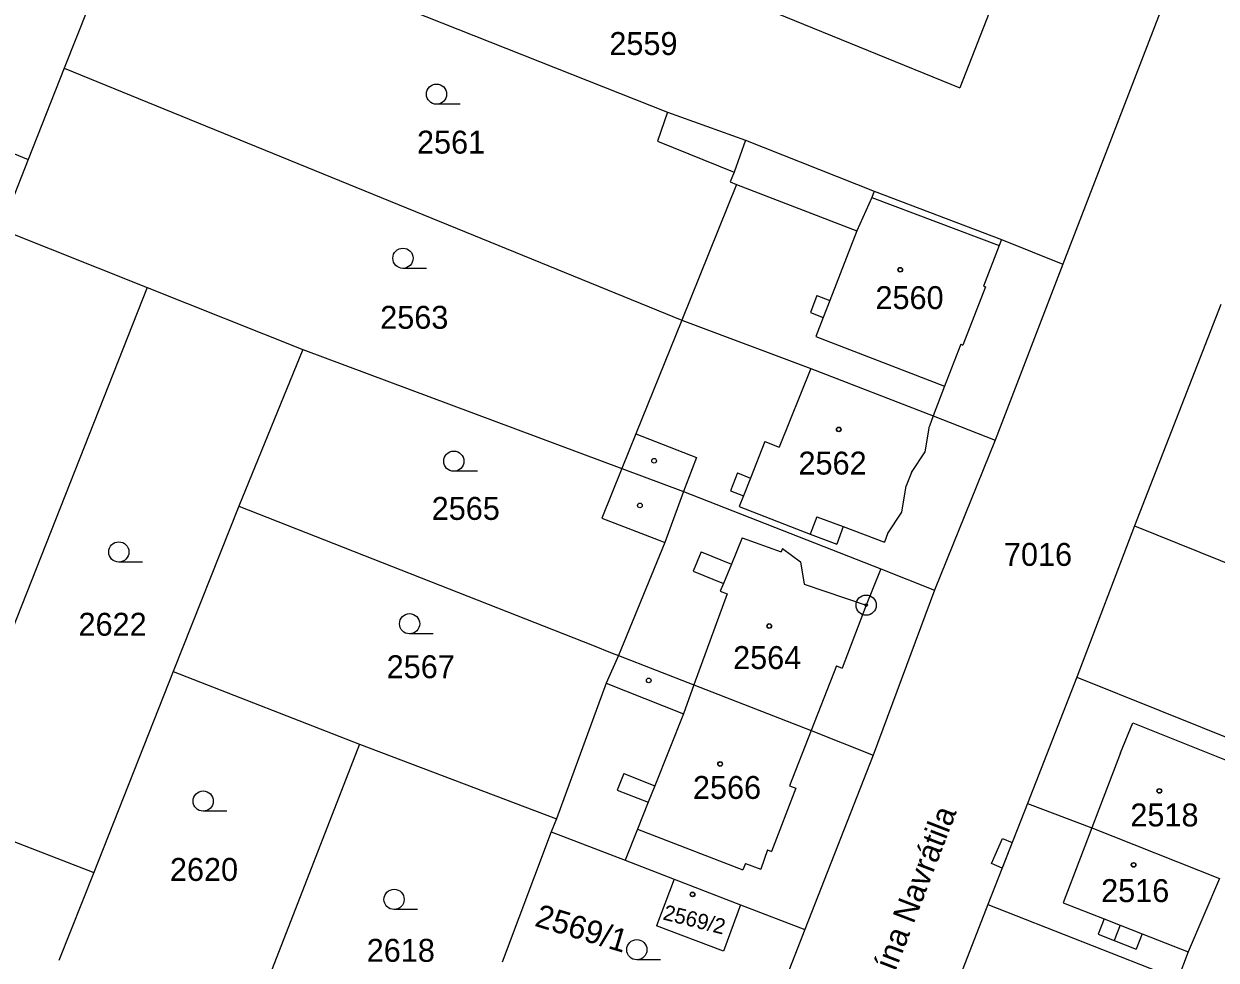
# Model space of a CAD drawing. Extents: x -593183 to -588034, y -1130415 to -1124994.
# Drawn here: x -590940.6 to -590852.1, y -1128148.8 to -1128079.4 of the extents above; entities that cross this region are included whole.
import ezdxf

# ---------------------------------------------------------------- set-up
doc = ezdxf.new("R2010")
doc.units = 0
for name, color, linetype in [('Vrstva 1', 7, 'Continuous'), ('Vrstva 15', 7, 'Continuous'), ('Vrstva 18', 7, 'Continuous'), ('Vrstva 19', 7, 'Continuous'), ('Vrstva 24', 7, 'Continuous'), ('Vrstva 25', 7, 'Continuous'), ('Vrstva 27', 7, 'Continuous'), ('Vrstva 4', 7, 'Continuous')]:
    doc.layers.add(name, color=color, linetype=linetype)

msp = doc.modelspace()

# ---------------------------------------------------------------- linework, layer by layer
at = {"layer": 'Vrstva 1'}
for p, q in [((-590932.63, -1128070.19), (-590892.84, -1128085.98)), ((-590866.42, -1128072.06), (-590871.15, -1128084.16)), ((-590855.52, -1128076.54), (-590863.52, -1128097.24)), ((-590935.82, -1128078.24), (-590937.59, -1128082.7)), ((-590884.75, -1128078.63), (-590871.15, -1128084.16)), ((-590937.59, -1128082.7), (-590940.26, -1128089.48)), ((-590937.59, -1128082.7), (-590891.78, -1128101.38)), ((-590951.62, -1128084.76), (-590940.26, -1128089.48)), ((-590892.84, -1128085.98), (-590893.59, -1128088.13)), ((-590892.84, -1128085.98), (-590887.05, -1128088.04)), ((-590893.59, -1128088.13), (-590887.9, -1128090.41)), ((-590887.05, -1128088.04), (-590877.5, -1128091.83)), ((-590940.26, -1128089.48), (-590942.3, -1128094.65)), ((-590887.9, -1128090.41), (-590888.19, -1128091.14)), ((-590888.19, -1128091.14), (-590887.72, -1128091.32)), ((-590887.72, -1128091.32), (-590891.78, -1128101.38)), ((-590877.5, -1128091.83), (-590868.07, -1128095.41)), ((-590942.3, -1128094.65), (-590931.44, -1128098.97)), ((-590868.07, -1128095.41), (-590863.52, -1128097.24)), ((-590863.52, -1128097.24), (-590868.52, -1128110.29)), ((-590931.44, -1128098.97), (-590945.87, -1128135.5)), ((-590931.44, -1128098.97), (-590919.89, -1128103.56)), ((-590851.78, -1128100.24), (-590858.19, -1128116.64)), ((-590891.78, -1128101.38), (-590895.18, -1128109.83)), ((-590891.78, -1128101.38), (-590882.21, -1128104.97)), ((-590919.89, -1128103.56), (-590924.63, -1128115.19)), ((-590919.89, -1128103.56), (-590896.22, -1128112.4)), ((-590882.21, -1128104.97), (-590873.14, -1128108.49)), ((-590873.14, -1128108.49), (-590868.52, -1128110.29)), ((-590895.18, -1128109.83), (-590896.22, -1128112.4)), ((-590868.52, -1128110.29), (-590873.03, -1128121.4)), ((-590896.22, -1128112.4), (-590897.7, -1128116.07)), ((-590896.22, -1128112.4), (-590891.65, -1128114.1)), ((-590891.65, -1128114.1), (-590877.02, -1128119.84)), ((-590924.63, -1128115.19), (-590929.51, -1128127.44)), ((-590924.63, -1128115.19), (-590898.41, -1128125.48)), ((-590897.7, -1128116.07), (-590893.53, -1128117.69)), ((-590858.19, -1128116.64), (-590862.47, -1128127.86)), ((-590858.19, -1128116.64), (-590838.27, -1128124.67)), ((-590893.53, -1128117.69), (-590893.04, -1128117.88)), ((-590893.04, -1128117.88), (-590896.47, -1128126.26)), ((-590877.02, -1128119.84), (-590873.03, -1128121.4)), ((-590873.03, -1128121.4), (-590877.59, -1128133.64)), ((-590898.41, -1128125.48), (-590896.94, -1128126.08)), ((-590896.47, -1128126.26), (-590897.39, -1128128.3)), ((-590896.94, -1128126.08), (-590896.47, -1128126.26)), ((-590896.47, -1128126.26), (-590890.88, -1128128.44)), ((-590929.51, -1128127.44), (-590935.4, -1128142.34)), ((-590929.51, -1128127.44), (-590915.69, -1128132.83)), ((-590897.39, -1128128.3), (-590901.08, -1128138.36)), ((-590890.88, -1128128.44), (-590882.19, -1128131.82)), ((-590862.47, -1128127.86), (-590866.12, -1128137.22)), ((-590862.47, -1128127.86), (-590845.78, -1128134.56)), ((-590882.19, -1128131.82), (-590877.59, -1128133.64)), ((-590915.69, -1128132.83), (-590923.15, -1128151.98)), ((-590915.69, -1128132.83), (-590901.08, -1128138.36)), ((-590877.59, -1128133.64), (-590882.66, -1128146.57)), ((-590866.12, -1128137.22), (-590869.07, -1128144.72)), ((-590866.12, -1128137.22), (-590861.36, -1128139.04)), ((-590901.08, -1128138.36), (-590901.46, -1128139.32)), ((-590861.36, -1128139.04), (-590851.88, -1128142.8)), ((-590942.6, -1128139.57), (-590935.4, -1128142.34)), ((-590901.46, -1128139.32), (-590905.09, -1128148.99)), ((-590901.46, -1128139.32), (-590895.97, -1128141.44)), ((-590895.97, -1128141.44), (-590892.35, -1128142.83)), ((-590935.4, -1128142.34), (-590937.98, -1128148.87)), ((-590892.35, -1128142.83), (-590893.66, -1128146.29)), ((-590892.35, -1128142.83), (-590887.41, -1128144.74)), ((-590887.41, -1128144.74), (-590888.68, -1128148.18)), ((-590887.41, -1128144.74), (-590882.66, -1128146.57)), ((-590869.07, -1128144.72), (-590874.07, -1128157.6)), ((-590869.07, -1128144.72), (-590854.97, -1128150.26)), ((-590888.68, -1128148.18), (-590893.66, -1128146.29)), ((-590882.66, -1128146.57), (-590889.88, -1128165.21))]:
    msp.add_line(p, q, dxfattribs=at)
at = {"layer": 'Vrstva 24'}
for radius in [0.75, 0.0903]:
    msp.add_circle((-590878.1, -1128122.52), radius, dxfattribs=at)
at = {"layer": 'Vrstva 25'}
for p, q in [((-590908.22, -1128085.38), (-590909.97, -1128085.38)), ((-590910.71, -1128097.55), (-590912.46, -1128097.55)), ((-590906.94, -1128112.6), (-590908.69, -1128112.6)), ((-590931.79, -1128119.33), (-590933.54, -1128119.33)), ((-590910.22, -1128124.65), (-590911.97, -1128124.65)), ((-590925.53, -1128137.8), (-590927.28, -1128137.8)), ((-590911.37, -1128145.09), (-590913.12, -1128145.09)), ((-590893.36, -1128148.82), (-590895.11, -1128148.82))]:
    msp.add_line(p, q, dxfattribs=at)
for centre, radius in [((-590909.97, -1128084.63), 0.75), ((-590912.46, -1128096.8), 0.75), ((-590875.57, -1128097.65), 0.175), ((-590875.57, -1128097.65), 0.15), ((-590880.13, -1128109.49), 0.175), ((-590880.13, -1128109.49), 0.15), ((-590908.69, -1128111.85), 0.75), ((-590893.83, -1128111.82), 0.175), ((-590894.88, -1128115.13), 0.175), ((-590933.54, -1128118.58), 0.75), ((-590911.97, -1128123.9), 0.75), ((-590885.29, -1128124.07), 0.175), ((-590885.29, -1128124.07), 0.15), ((-590894.23, -1128128.1), 0.175), ((-590888.93, -1128134.3), 0.175), ((-590888.93, -1128134.3), 0.15), ((-590927.28, -1128137.05), 0.75), ((-590856.35, -1128136.3), 0.175), ((-590856.35, -1128136.3), 0.15), ((-590858.26, -1128141.78), 0.175), ((-590858.26, -1128141.78), 0.15), ((-590913.12, -1128144.34), 0.75), ((-590890.98, -1128143.97), 0.175), ((-590890.98, -1128143.97), 0.15), ((-590895.11, -1128148.07), 0.75)]:
    msp.add_circle(centre, radius, dxfattribs=at)
at = {"layer": 'Vrstva 27'}
for p, q in [((-590868.79, -1128141.69), (-590867.99, -1128139.82)), ((-590867.99, -1128139.82), (-590867.26, -1128140.12)), ((-590867.26, -1128140.12), (-590868.01, -1128142.02)), ((-590868.01, -1128142.02), (-590868.79, -1128141.69))]:
    msp.add_line(p, q, dxfattribs=at)
at = {"layer": 'Vrstva 4'}
for p, q in [((-590887.05, -1128088.04), (-590887.9, -1128090.41)), ((-590887.72, -1128091.32), (-590878.8, -1128094.77)), ((-590877.5, -1128091.83), (-590877.69, -1128092.29)), ((-590877.69, -1128092.29), (-590878.8, -1128094.77)), ((-590877.69, -1128092.29), (-590868.23, -1128095.85)), ((-590878.8, -1128094.77), (-590880.8, -1128099.94)), ((-590868.07, -1128095.41), (-590868.23, -1128095.85)), ((-590868.23, -1128095.85), (-590869.4, -1128098.86)), ((-590869.24, -1128098.92), (-590870.92, -1128103.24)), ((-590869.4, -1128098.86), (-590869.24, -1128098.92)), ((-590881.75, -1128099.57), (-590882.23, -1128100.82)), ((-590881.75, -1128099.57), (-590880.8, -1128099.94)), ((-590880.8, -1128099.94), (-590881.28, -1128101.19)), ((-590882.23, -1128100.82), (-590881.28, -1128101.19)), ((-590881.28, -1128101.19), (-590881.83, -1128102.6)), ((-590881.83, -1128102.6), (-590872.28, -1128106.28)), ((-590871.08, -1128103.18), (-590872.28, -1128106.28)), ((-590871.08, -1128103.18), (-590870.92, -1128103.24)), ((-590882.21, -1128104.97), (-590884.55, -1128110.81)), ((-590872.28, -1128106.28), (-590873.14, -1128108.49)), ((-590873.14, -1128108.49), (-590873.41, -1128109.25)), ((-590895.18, -1128109.83), (-590890.68, -1128111.58)), ((-590873.71, -1128111.16), (-590873.41, -1128109.25)), ((-590885.62, -1128110.38), (-590886.69, -1128113.1)), ((-590885.62, -1128110.38), (-590884.55, -1128110.81)), ((-590890.68, -1128111.58), (-590891.65, -1128114.1)), ((-590874.73, -1128112.69), (-590873.71, -1128111.16)), ((-590887.64, -1128112.72), (-590888.16, -1128114.04)), ((-590887.64, -1128112.72), (-590886.69, -1128113.1)), ((-590886.69, -1128113.1), (-590887.2, -1128114.41)), ((-590874.73, -1128112.69), (-590875.12, -1128113.67)), ((-590891.65, -1128114.1), (-590893.04, -1128117.88)), ((-590888.16, -1128114.04), (-590887.2, -1128114.41)), ((-590875.45, -1128115.63), (-590875.12, -1128113.67)), ((-590887.2, -1128114.41), (-590887.52, -1128115.22)), ((-590887.52, -1128115.22), (-590882.25, -1128117.27)), ((-590881.76, -1128115.97), (-590882.25, -1128117.27)), ((-590881.76, -1128115.97), (-590879.8, -1128116.7)), ((-590876.52, -1128117.24), (-590875.45, -1128115.63)), ((-590879.8, -1128116.7), (-590880.28, -1128118)), ((-590879.8, -1128116.7), (-590876.75, -1128117.84)), ((-590887.3, -1128117.52), (-590888.1, -1128119.48)), ((-590887.3, -1128117.52), (-590884.41, -1128118.58)), ((-590882.25, -1128117.27), (-590880.28, -1128118)), ((-590876.52, -1128117.24), (-590876.75, -1128117.84)), ((-590890.35, -1128118.56), (-590890.94, -1128120)), ((-590890.35, -1128118.56), (-590888.1, -1128119.48)), ((-590884.31, -1128118.31), (-590884.41, -1128118.58)), ((-590884.31, -1128118.31), (-590882.96, -1128119.32)), ((-590888.1, -1128119.48), (-590888.69, -1128120.92)), ((-590882.96, -1128119.32), (-590882.7, -1128120.96)), ((-590890.94, -1128120), (-590888.69, -1128120.92)), ((-590877.02, -1128119.84), (-590878.1, -1128122.52)), ((-590888.69, -1128120.92), (-590888.92, -1128121.48)), ((-590882.7, -1128120.96), (-590878.1, -1128122.52)), ((-590888.41, -1128121.68), (-590890.88, -1128128.44)), ((-590888.92, -1128121.48), (-590888.41, -1128121.68)), ((-590878.1, -1128122.52), (-590879.87, -1128127.19)), ((-590880.31, -1128127.02), (-590882.19, -1128131.82)), ((-590880.31, -1128127.02), (-590879.87, -1128127.19)), ((-590897.39, -1128128.3), (-590891.66, -1128130.59)), ((-590890.88, -1128128.44), (-590891.66, -1128130.59)), ((-590891.66, -1128130.59), (-590893.78, -1128135.91)), ((-590882.19, -1128131.82), (-590883.79, -1128135.91)), ((-590859.22, -1128133.47), (-590858.31, -1128131.26)), ((-590858.31, -1128131.26), (-590848.72, -1128135.1)), ((-590859.22, -1128133.47), (-590861.36, -1128139.04)), ((-590896.07, -1128135), (-590896.56, -1128136.23)), ((-590896.07, -1128135), (-590893.78, -1128135.91)), ((-590896.56, -1128136.23), (-590894.27, -1128137.14)), ((-590893.78, -1128135.91), (-590894.27, -1128137.14)), ((-590883.32, -1128136.09), (-590885.13, -1128140.78)), ((-590883.79, -1128135.91), (-590883.32, -1128136.09)), ((-590894.27, -1128137.14), (-590895.07, -1128139.13)), ((-590861.36, -1128139.04), (-590863.49, -1128144.6)), ((-590895.07, -1128139.13), (-590895.97, -1128141.44)), ((-590895.07, -1128139.13), (-590887.25, -1128142.16)), ((-590885.41, -1128140.67), (-590885.92, -1128142.11)), ((-590885.41, -1128140.67), (-590885.13, -1128140.78)), ((-590887.04, -1128141.68), (-590887.25, -1128142.16)), ((-590887.04, -1128141.68), (-590885.92, -1128142.11)), ((-590851.88, -1128142.8), (-590854.21, -1128148.23)), ((-590863.49, -1128144.6), (-590860.45, -1128145.79)), ((-590860.45, -1128145.79), (-590860.89, -1128146.93)), ((-590860.45, -1128145.79), (-590859.25, -1128146.26)), ((-590860.89, -1128146.93), (-590859.69, -1128147.4)), ((-590859.25, -1128146.26), (-590859.69, -1128147.4)), ((-590859.25, -1128146.26), (-590857.62, -1128146.89)), ((-590857.62, -1128146.89), (-590858.07, -1128148.04)), ((-590857.62, -1128146.89), (-590854.21, -1128148.23)), ((-590859.69, -1128147.4), (-590858.07, -1128148.04)), ((-590854.21, -1128148.23), (-590854.97, -1128150.26))]:
    msp.add_line(p, q, dxfattribs=at)

# ---------------------------------------------------------------- texts
at = {"layer": 'Vrstva 15'}
msp.add_text('Antonína Navrátila', height=1.7, rotation=68.98023, dxfattribs=at).set_placement((-590878.08, -1128155.3))
at = {"layer": 'Vrstva 18'}
for s, p in [('2559', (-590897.15, -1128081.73)), ('2561', (-590911.42, -1128089.04)), ('2563', (-590914.15, -1128102.03)), ('2565', (-590910.33, -1128116.2)), ('7016', (-590867.88, -1128119.61)), ('2622', (-590936.53, -1128124.79)), ('2567', (-590913.67, -1128127.94)), ('2620', (-590929.75, -1128142.97)), ('2618', (-590915.15, -1128148.97))]:
    msp.add_text(s, height=1.7, dxfattribs=at).set_placement(p)
msp.add_text('2569/1', height=1.7, rotation=343.10529, dxfattribs=at).set_placement((-590902.765, -1128146.285))
at = {"layer": 'Vrstva 19'}
for s, p in [('2560', (-590877.41, -1128100.57)), ('2562', (-590883.12, -1128112.84)), ('2564', (-590887.97, -1128127.26)), ('2566', (-590890.95, -1128136.89)), ('2518', (-590858.5, -1128138.93)), ('2516', (-590860.67, -1128144.54))]:
    msp.add_text(s, height=1.7, dxfattribs=at).set_placement(p)
msp.add_text('2569/2', height=1.14, rotation=345.95703, dxfattribs=at).set_placement((-590893.238, -1128145.82))

doc.saveas('drawing.dxf')
